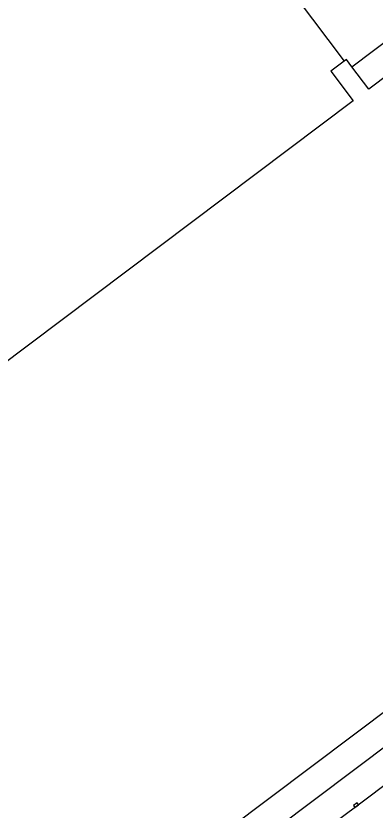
# Model space of a CAD drawing. Extents: x 126000 to 131009, y 393000 to 395500.
# Drawn here: x 130666.6 to 130725.6, y 394178.9 to 394309.3 of the extents above; entities that cross this region are included whole.
import ezdxf

# ---------------------------------------------------------------- set-up
doc = ezdxf.new("R2010")
doc.units = 0
for name, color, linetype in [('gg-afsc-hekwerk', 7, 'Continuous'), ('gg-bbg-hoofdgebouw', 7, 'Continuous'), ('gg-knt-verharding', 7, 'Continuous'), ('gt-symb-kolk', 7, 'Continuous')]:
    doc.layers.add(name, color=color, linetype=linetype)

# ---------------------------------------------------------------- blocks, each defined once
blk = doc.blocks.new('gt0-KOLK')
at = {"layer": 'gt-symb-kolk'}
blk.add_lwpolyline([(0, 0), (0.38, 0), (0.38, 0.4), (-0.37, 0.4), (-0.37, 0), (0, 0)], dxfattribs=at)

msp = doc.modelspace()

# ---------------------------------------------------------------- linework, layer by layer
at = {"layer": 'gg-afsc-hekwerk'}
for p, q in [((130694.9, 394336.07), (130720.54, 394301.89)), ((130674.43, 394149.73), (130778.17, 394227.61))]:
    msp.add_line(p, q, dxfattribs=at)
at = {"layer": 'gg-bbg-hoofdgebouw'}
for p, q in [((130722.02, 394295.38), (130633.11, 394228.57)), ((130671.64, 394153.43), (130775.4, 394231.4))]:
    msp.add_line(p, q, dxfattribs=at)
for points in [[(130720.54, 394301.89), (130718.36, 394300.26), (130722.02, 394295.38)], [(130721.82, 394300.97), (130720.91, 394302.17), (130720.54, 394301.89)], [(130775.4, 394231.4), (130743.26, 394274.17), (130749.85, 394278.99), (130749.57, 394279.36), (130748.97, 394278.92), (130731.63, 394302.05), (130732.23, 394302.5), (130731.96, 394302.86), (130724.59, 394297.33), (130721.82, 394300.97)]]:
    msp.add_lwpolyline(points, dxfattribs=at)
at = {"layer": 'gg-knt-verharding'}
msp.add_line((130721.82, 394300.97), (130731.44, 394308.25), dxfattribs=at)
msp.add_lwpolyline([(130753.19, 394202.47), (130735.01, 394188.91), (130722.61, 394179.58), (130709.4, 394169.72)], dxfattribs=at)

# ---------------------------------------------------------------- block references
at = {"layer": 'gt-symb-kolk', "rotation": 36.950127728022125}
msp.add_blockref('gt0-KOLK', (130722.61, 394179.58), dxfattribs=at)

doc.saveas('drawing.dxf')
